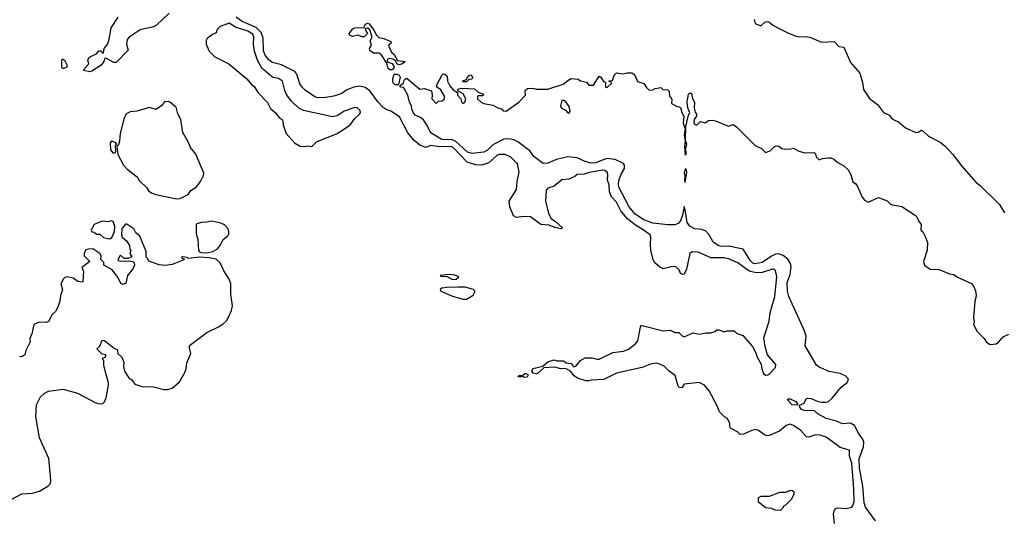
# Model space of a CAD drawing. Extents: x 2087054 to 2277909, y 548907 to 753496.
# Tile 398 of 444: x 2216696 to 2225156, y 684571 to 688864. Entities that reach past the tile are written whole.
import ezdxf

# ---------------------------------------------------------------- set-up
doc = ezdxf.new("R2010")
doc.units = 0

msp = doc.modelspace()

# ---------------------------------------------------------------- linework, layer by layer
at = {"layer": '0CON20XD'}
for points in [[(2217980.4, 688919.6), (2217871.9, 688818.1), (2217845, 688803.9), (2217732.5, 688777.5), (2217635.5, 688715), (2217620, 688695), (2217614.5, 688655), (2217627, 688603), (2217525, 688495.6), (2217505, 688495.7), (2217435, 688533.3), (2217428.3, 688531.7), (2217420, 688505), (2217395.5, 688474.5), (2217315, 688422.5), (2217295, 688417.1), (2217248.3, 688428.3), (2217247.5, 688435), (2217290, 688485), (2217282.5, 688515), (2217290, 688535), (2217305, 688548.8), (2217355, 688570), (2217375, 688596), (2217395, 688596.7), (2217405, 688580), (2217415, 688580), (2217422.3, 688617.7), (2217453.6, 688656.4), (2217465.6, 688695.6), (2217482.9, 688795), (2217542.9, 688885)], [(2223696.9, 684535), (2223687.5, 684615), (2223693.3, 684645), (2223705, 684664), (2223720.3, 684669.7), (2223796.4, 684663.6), (2223845, 684676), (2223855, 684688.8), (2223865.3, 684725), (2223862.9, 684832.9), (2223846, 685055), (2223825.8, 685115), (2223825, 685166.7), (2223745, 685188.8), (2223625, 685275.7), (2223572.5, 685295), (2223535, 685298.1), (2223475, 685277.5), (2223455, 685280), (2223408.8, 685335), (2223345, 685377.5), (2223315, 685387.5), (2223282.7, 685377.3), (2223225, 685328), (2223135, 685290), (2223115, 685288.6), (2223095, 685295.7), (2223045, 685334), (2223022.3, 685342.3), (2222987.5, 685335), (2222915, 685304), (2222885, 685300), (2222864.1, 685324.1), (2222803.3, 685355), (2222796.7, 685365), (2222796.7, 685395), (2222777, 685437), (2222751.7, 685451.7), (2222710, 685495), (2222691.7, 685541.7), (2222620, 685675), (2222580, 685725), (2222535, 685747.5), (2222405, 685732.5), (2222385, 685700), (2222365, 685702.5), (2222354, 685715), (2222326.9, 685806.9), (2222276.7, 685845), (2222236.7, 685885), (2222197.5, 685905), (2222165, 685912), (2222115, 685904.2), (2222044.2, 685875.8), (2221825, 685827.5), (2221715, 685773.8), (2221606.4, 685766.4), (2221585, 685760), (2221560.7, 685760.7), (2221490, 685785), (2221460, 685805), (2221430, 685845), (2221385, 685866.7), (2221344.2, 685864.2), (2221295, 685878), (2221198.3, 685871.7), (2221145, 685823.3), (2221135, 685820), (2221107, 685827), (2221097.5, 685845), (2221103.9, 685866.1), (2221191.7, 685888.3), (2221235, 685923.3), (2221285, 685942.5), (2221315, 685932.5), (2221365, 685933.3), (2221395, 685916.2), (2221435, 685910), (2221448.3, 685891.7), (2221455, 685882.5), (2221475, 685887.5), (2221513.3, 685935), (2221555, 685957.5), (2221615, 685960), (2221655, 685946), (2221675, 685945.8), (2221792.5, 686005), (2221885, 686015.6), (2221926.2, 686033.8), (2221983.8, 686075), (2222006, 686105), (2222033.3, 686235), (2222045, 686237.5), (2222225, 686191.2), (2222285, 686196.7), (2222325, 686176.2), (2222360, 686175), (2222387, 686147), (2222405, 686140), (2222483, 686173), (2222535, 686161.2), (2222595, 686173.3), (2222635, 686173.8), (2222670, 686185), (2222685, 686200), (2222705, 686200), (2222747, 686183), (2222775, 686190), (2222835, 686190), (2222855, 686170), (2222909.3, 686149.3), (2222992.5, 686055), (2223021.7, 686001.7), (2223033.3, 685963.3), (2223067.5, 685905), (2223073.6, 685863.6), (2223087.5, 685825), (2223105, 685810), (2223125, 685812.5), (2223142.5, 685825), (2223190, 685875), (2223191.7, 685901.7), (2223122.5, 685985), (2223100, 686055), (2223088.3, 686131.7), (2223134.2, 686275), (2223144.4, 686345.6), (2223184, 686486), (2223200, 686655), (2223189.7, 686709.7), (2223179.5, 686719.5), (2223165, 686721.4), (2223075, 686691.8), (2223025, 686688.2), (2222962.4, 686702.4), (2222865.3, 686775.3), (2222785, 686808.5), (2222745, 686816.7), (2222635, 686817.1), (2222525, 686867.8), (2222475, 686870), (2222453.8, 686855), (2222425, 686720), (2222405, 686678), (2222395, 686673.3), (2222375, 686683.3), (2222361.4, 686715), (2222335, 686740.8), (2222305, 686744.2), (2222225, 686723.3), (2222195, 686738.1), (2222154.4, 686775), (2222140.2, 686800.2), (2222117.7, 686885), (2222114.6, 686935), (2222120, 686995), (2222112.2, 687015), (2222045, 687065.3), (2221987.2, 687097.2), (2221914.4, 687154.4), (2221861.6, 687221.6), (2221825, 687297.3), (2221780.6, 687340.6), (2221764.8, 687385), (2221760, 687445), (2221746.5, 687486.5), (2221750.3, 687535), (2221744.4, 687555), (2221725, 687568.9), (2221705, 687570.5), (2221589.7, 687550.3), (2221545, 687536.2), (2221487, 687533), (2221465, 687517.5), (2221415, 687492.5), (2221355, 687487.5), (2221287, 687433), (2221235, 687416.7), (2221220.3, 687399.7), (2221213.5, 687305), (2221239.5, 687199.5), (2221263.3, 687155), (2221300.3, 687130.3), (2221360, 687075), (2221345, 687067.5), (2221295, 687078.8), (2221245, 687099.2), (2221175, 687104.2), (2221085, 687170), (2221025, 687172.9), (2220965, 687164.2), (2220939.1, 687179.1), (2220907.5, 687255), (2220902.5, 687305), (2220965.7, 687405), (2220970.6, 687475), (2220986.5, 687555), (2220974.3, 687625), (2220915, 687682.9), (2220866.7, 687705), (2220815, 687706.2), (2220795, 687696.4), (2220726.6, 687633.4), (2220666.8, 687613.2), (2220615, 687616.6), (2220541, 687641), (2220425, 687761.2), (2220405, 687771.3), (2220365, 687775.2), (2220305, 687770.8), (2220225, 687781.8), (2220185, 687765.4), (2220135, 687784.6), (2220086.1, 687826.1), (2220032.1, 687892.1), (2219958.8, 688028.8), (2219885, 688078.4), (2219845, 688091.6), (2219819.1, 688109.1), (2219775, 688154.1), (2219705, 688253.3), (2219665, 688281.8), (2219617.6, 688292.4), (2219566.2, 688285), (2219507.6, 688262.4), (2219465, 688230.7), (2219395, 688207.3), (2219324.7, 688195.3), (2219256.5, 688193.5), (2219232.3, 688202.3), (2219148.6, 688258.6), (2219123.4, 688283.4), (2219103.7, 688313.7), (2219078.7, 688395), (2219060, 688420), (2218945.7, 688475.7), (2218865, 688496.5), (2218835, 688521.6), (2218805, 688559.6), (2218789.8, 688595), (2218787.2, 688705), (2218770, 688755), (2218727.9, 688797.9), (2218608.7, 688848.7), (2218555, 688885.9)], [(2219205, 687773.8), (2219245, 687813.3), (2219425, 687886.7), (2219495, 687931.2), (2219537, 687963), (2219576.2, 688015), (2219615, 688051.2), (2219624, 688065), (2219620.8, 688085), (2219595, 688107.5), (2219575, 688110.8), (2219485, 688076.7), (2219425, 688038.1), (2219385, 688030.6), (2219135, 688084.5), (2219094, 688104), (2219032.7, 688162.7), (2218992.2, 688215), (2218974.6, 688254.6), (2218954.2, 688335), (2218919.4, 688359.4), (2218875, 688367.8), (2218857.5, 688377.5), (2218777.2, 688447.3), (2218738.1, 688515), (2218713.9, 688593.9), (2218704.1, 688655), (2218708.7, 688715), (2218698.8, 688738.8), (2218655, 688765.3), (2218550.3, 688800.3), (2218495, 688833.8), (2218420, 688805), (2218391.7, 688778.3), (2218385, 688750), (2218353, 688737), (2218307, 688703), (2218297.5, 688685), (2218297.5, 688655), (2218323.9, 688593.9), (2218372.5, 688545), (2218494.3, 688484.3), (2218646.6, 688356.6), (2218687.3, 688307.3), (2218709.7, 688289.7), (2218746.1, 688236.1), (2218825, 688152.5), (2218852, 688102), (2218893.9, 688063.9), (2218924.1, 688024.1), (2218950, 688005), (2218956, 687995), (2218958.8, 687958.8), (2218986.2, 687885), (2219056.1, 687806.1), (2219107.3, 687777.3), (2219145, 687773.8), (2219175, 687781.2), (2219205, 687773.8)], [(2219895, 688432.5), (2219875, 688433.3), (2219861.2, 688445), (2219851.7, 688491.7), (2219803.3, 688565), (2219785, 688576.2), (2219735, 688577.5), (2219705, 688600), (2219702.5, 688615), (2219717.5, 688645), (2219708.3, 688681.7), (2219723.3, 688715), (2219705, 688777.5), (2219685, 688790), (2219662.5, 688787.5), (2219683.3, 688745), (2219655, 688717.5), (2219635, 688717.5), (2219605, 688730), (2219555, 688720), (2219530.7, 688730.7), (2219527.5, 688745), (2219557.5, 688785), (2219575, 688793.3), (2219652.5, 688797.5), (2219666.7, 688825), (2219685, 688834), (2219697.6, 688827.6), (2219740, 688775), (2219761.9, 688731.9), (2219781.2, 688711.2), (2219825, 688702.9), (2219885.7, 688675.7), (2219887.1, 688662.9), (2219870, 688650), (2219866.2, 688635), (2219892.7, 688582.7), (2219914.2, 688564.2), (2219943.3, 688513.3), (2220006.7, 688505), (2219985.7, 688484.3), (2219955, 688476.2), (2219937.5, 688485), (2219926.7, 688506.7), (2219902.5, 688525), (2219875, 688531.2), (2219857.5, 688525), (2219852.5, 688512.5), (2219860, 688500), (2219896.1, 688486.1), (2219910, 688465), (2219912.5, 688455), (2219895, 688432.5)], [(2223006.7, 688865), (2223015, 688830), (2223065, 688812.5), (2223100, 688845), (2223125, 688847.5), (2223145, 688837.5), (2223166.4, 688816.4), (2223226.1, 688786.1), (2223295, 688750), (2223365, 688723.3), (2223396.4, 688716.4), (2223445, 688718.8), (2223485, 688713.3), (2223585, 688671.2), (2223695, 688676.7), (2223735, 688633.8), (2223778.3, 688628.3), (2223835, 688497.5), (2223913.3, 688405), (2223938.8, 688325), (2223946.2, 688265), (2223997.3, 688187.3), (2224065, 688133.8), (2224117.6, 688067.6), (2224165, 688046.2), (2224195, 688010), (2224246.7, 687985), (2224305.8, 687935.8), (2224395, 687893.3), (2224415, 687896.7), (2224445, 687913.3), (2224455, 687910), (2224505, 687863.3), (2224605, 687811.2), (2224645, 687778.8), (2224713.8, 687705), (2224787.3, 687607.3), (2224913.3, 687465), (2224949.5, 687439.5), (2225113.8, 687275), (2225158, 687205)], [(2217075, 688443.3), (2217063.3, 688443.3), (2217057.5, 688455), (2217057.5, 688515), (2217065, 688526.7), (2217082.5, 688515), (2217100, 688475), (2217100, 688455), (2217075, 688443.3)], [(2219945, 688303.3), (2219923.3, 688305), (2219903.1, 688325), (2219900.8, 688355), (2219913, 688397), (2219937, 688397), (2219956.4, 688386.4), (2219965, 688370), (2219951.7, 688308.3), (2219945, 688303.3)], [(2223910.5, 685009.5), (2223909.2, 685090.8), (2223945.2, 685195), (2223948.9, 685235), (2223942.6, 685255), (2223902.1, 685312.1), (2223868.5, 685378.5), (2223835, 685398.1), (2223765, 685391.2), (2223715, 685413.1), (2223625, 685437.5), (2223555, 685477.3), (2223525, 685502.5), (2223435, 685506.2), (2223414.5, 685515), (2223398.6, 685535), (2223397, 685553), (2223435, 685568), (2223453.8, 685605), (2223465, 685610.8), (2223495, 685609.1), (2223547, 685587), (2223585, 685578.7), (2223622.9, 685577.1), (2223645, 685584.6), (2223677.2, 685612.8), (2223754.4, 685705.6), (2223805, 685746.9), (2223818.2, 685775), (2223795, 685802.1), (2223745, 685825.4), (2223651.5, 685841.5), (2223565, 685879.2), (2223542.5, 685895), (2223445, 686062.5), (2223452.1, 686145), (2223437.4, 686197.4), (2223305.9, 686485.9), (2223292, 686532), (2223291.2, 686605), (2223314.8, 686675), (2223324.7, 686744.7), (2223319.2, 686769.2), (2223297, 686807), (2223256.8, 686836.8), (2223225, 686848.8), (2223195, 686850.9), (2223155, 686831.9), (2223075, 686778.9), (2223013.8, 686766.2), (2222995, 686772.5), (2222975, 686792.5), (2222911.1, 686891.1), (2222855.6, 686904.4), (2222795, 686917.2), (2222725, 686916.1), (2222701.9, 686921.9), (2222655, 686953.2), (2222620.5, 687015), (2222588.9, 687048.9), (2222555, 687061.6), (2222497.8, 687067.8), (2222455, 687090.8), (2222432, 687122), (2222415, 687230), (2222405, 687260), (2222391.9, 687185), (2222375, 687136.7), (2222355, 687113.3), (2222325, 687101.2), (2222265, 687100), (2222136.7, 687115), (2222057.5, 687145), (2221985, 687194), (2221933.9, 687255), (2221843.8, 687425), (2221840.4, 687455), (2221845, 687480), (2221865, 687536.2), (2221892.7, 687585), (2221892.9, 687615), (2221885, 687628.5), (2221812.6, 687662.6), (2221738.9, 687671.1), (2221645, 687634.9), (2221605, 687632.5), (2221555, 687644.4), (2221485, 687676.5), (2221405, 687685.4), (2221307.4, 687662.6), (2221235, 687632.2), (2221195, 687628.8), (2221115, 687688.8), (2221077.9, 687737.9), (2220975, 687814.3), (2220941.2, 687831.2), (2220895, 687840), (2220855, 687836.7), (2220760.6, 687789.4), (2220715, 687743.2), (2220685, 687724.6), (2220585, 687714.7), (2220544.4, 687725), (2220440.6, 687820.6), (2220403.1, 687833.1), (2220355, 687832.4), (2220322, 687835), (2220236.7, 687885), (2220218.8, 687905), (2220196.7, 687955), (2220165, 688002.5), (2220135, 688027.5), (2220095, 688043.3), (2220075.7, 688065.7), (2220064.4, 688095), (2220062, 688125), (2220044, 688155), (2220030.8, 688215), (2219995, 688280), (2219970, 688285), (2219962.5, 688295), (2219995, 688320), (2220000, 688345), (2220015, 688358.8), (2220025, 688360), (2220135, 688267.5), (2220175, 688273.3), (2220233, 688253), (2220240, 688215), (2220237.5, 688185), (2220275, 688142.5), (2220295, 688162.5), (2220325, 688167.5), (2220346.4, 688183.6), (2220345.9, 688205.9), (2220315, 688260), (2220277, 688287), (2220280, 688305), (2220302.3, 688347.7), (2220325, 688390), (2220335, 688397.5), (2220350, 688395), (2220368.3, 688378.3), (2220372.5, 688335), (2220392.5, 688295), (2220420.7, 688260.7), (2220458.3, 688238.3), (2220457.5, 688215), (2220487.5, 688185), (2220495, 688150), (2220505, 688146.7), (2220520, 688155), (2220530, 688185), (2220505.8, 688225.8), (2220461.7, 688251.7), (2220460, 688265), (2220465, 688270), (2220495, 688276.7), (2220605, 688270), (2220635, 688240), (2220673, 688227), (2220680, 688225), (2220675, 688210), (2220635, 688210), (2220630, 688205), (2220630, 688185), (2220660, 688155), (2220685, 688142.9), (2220760, 688130), (2220805, 688106), (2220835, 688098.6), (2220855, 688082), (2220875, 688078), (2220984.1, 688155.9), (2221042.5, 688215), (2221040, 688255), (2221058.3, 688271.7), (2221105, 688276.7), (2221135, 688267.5), (2221235, 688267.5), (2221365, 688310), (2221405, 688342.5), (2221435, 688357.5), (2221495, 688352.5), (2221515, 688337.5), (2221565, 688327.5), (2221585, 688300), (2221625, 688300), (2221675, 688377.5), (2221689.3, 688369.3), (2221715, 688330), (2221728.3, 688328.3), (2221730, 688285), (2221745, 688280), (2221780, 688315), (2221778.3, 688328.3), (2221761.7, 688331.7), (2221761.7, 688338.3), (2221788.3, 688341.7), (2221803, 688387), (2221823, 688407), (2221875, 688400), (2221915, 688407.5), (2221956.4, 688406.4), (2221969.3, 688399.3), (2221986.1, 688376.1), (2222003.6, 688333.6), (2222060, 688315), (2222080.7, 688280.7), (2222105, 688257.5), (2222135, 688260), (2222155, 688272.5), (2222205, 688280), (2222223, 688263), (2222265, 688260), (2222275, 688250), (2222280, 688205), (2222289.3, 688199.3), (2222299.3, 688179.3), (2222297.5, 688145), (2222345, 688117.5), (2222366.4, 688116.4), (2222375, 688110), (2222386.1, 688066.1), (2222403.3, 688035), (2222396.2, 687975), (2222413.6, 687926.4), (2222404.2, 687875), (2222413.3, 687825), (2222406.7, 687775), (2222415, 687700), (2222426, 687715), (2222416.4, 687746.4), (2222428, 687795), (2222416.2, 687826.2), (2222420, 687945), (2222441.2, 688045), (2222452.5, 688065), (2222435.7, 688105.7), (2222431.9, 688155), (2222442.9, 688225), (2222456.7, 688236.7), (2222468.8, 688228.8), (2222475.9, 688185.9), (2222494.4, 688155), (2222491.2, 688105), (2222498.3, 688068.3), (2222511.7, 688051.7), (2222512.5, 688035), (2222492.3, 688007.7), (2222488.8, 687985), (2222495, 687967.5), (2222505, 687960), (2222518.3, 687961.7), (2222545, 687990), (2222585, 687977.5), (2222613, 687997), (2222645, 688001.2), (2222675, 687996.2), (2222785, 687949.2), (2222825, 687962.5), (2222855, 687942), (2223015, 687783.3), (2223074.3, 687754.3), (2223105, 687723.3), (2223145, 687738), (2223177.5, 687772.5), (2223195, 687778.8), (2223217.3, 687777.3), (2223245, 687757.5), (2223270.7, 687750.7), (2223320, 687755), (2223345, 687760), (2223385, 687737.5), (2223439.3, 687719.3), (2223521.7, 687721.7), (2223532.5, 687712.5), (2223540, 687685), (2223565, 687661.2), (2223595, 687672), (2223645, 687677.5), (2223666.4, 687676.4), (2223690, 687665), (2223725, 687637.5), (2223778.3, 687608.3), (2223814.1, 687574.1), (2223836.7, 687535), (2223855, 687470), (2223876.4, 687456.4), (2223895, 687430), (2223935, 687340), (2223955, 687312.5), (2223985, 687297.5), (2224075, 687337.5), (2224148.3, 687308.3), (2224175, 687282.5), (2224195, 687272.5), (2224275, 687257.5), (2224390, 687185), (2224405, 687170), (2224417.5, 687135), (2224442.5, 687105), (2224440, 687055), (2224455, 687040), (2224475, 687002.5), (2224495, 686950), (2224492.5, 686885), (2224462, 686785), (2224470, 686755), (2224519.5, 686719.5), (2224595, 686718.8), (2224685, 686681.4), (2224722.5, 686675), (2224755, 686652.5), (2224875, 686597.5), (2224892.5, 686575), (2224908, 686535), (2224913.8, 686495), (2224908.8, 686465), (2224902, 686445), (2224890, 686305), (2224897, 686267), (2224890, 686245), (2224923.8, 686185), (2224983.3, 686125), (2225004.1, 686094.1), (2225035, 686073.8), (2225085, 686080), (2225105, 686093.8), (2225145, 686140), (2225195, 686163.3)], [(2220535, 688330), (2220505, 688330), (2220500, 688335), (2220538.3, 688351.7), (2220540, 688365), (2220561.7, 688388.3), (2220575, 688390), (2220590, 688365), (2220577, 688353), (2220551.7, 688348.3), (2220535, 688330)], [(2218045, 687323.3), (2218075, 687327.5), (2218145, 687362.5), (2218167.5, 687395), (2218215, 687427.5), (2218248.8, 687475), (2218274.2, 687525), (2218278.1, 687545), (2218208.8, 687708.8), (2218162.5, 687765), (2218143.4, 687813.4), (2218098.6, 687895), (2218080, 688005), (2218055.9, 688055.9), (2218041.2, 688111.2), (2217987.5, 688155), (2217975, 688161.2), (2217941.7, 688158.3), (2217915.8, 688124.2), (2217865, 688093.3), (2217811.7, 688108.3), (2217702.7, 688077.3), (2217645, 688072.5), (2217611.2, 688055), (2217591.7, 688008.3), (2217559.4, 687885), (2217555, 687820), (2217545, 687790), (2217530, 687775), (2217540, 687705), (2217587.8, 687615), (2217620.9, 687580.9), (2217706.2, 687515), (2217722.7, 687482.7), (2217789.3, 687419.3), (2217805, 687390), (2217833, 687373), (2217865, 687363.3), (2218045, 687323.3)], [(2221415, 688060), (2221426.7, 688075), (2221418.3, 688118.3), (2221389.3, 688159.3), (2221375, 688170), (2221355, 688170), (2221342.5, 688125), (2221352.5, 688105), (2221385, 688087.5), (2221405, 688062.5), (2221415, 688060)], [(2217515, 687720), (2217522.5, 687735), (2217520, 687785), (2217530, 687795), (2217518.3, 687808.3), (2217485, 687820), (2217472.5, 687805), (2217477.5, 687745), (2217495, 687720), (2217515, 687720)], [(2222415, 687463.8), (2222427.5, 687555), (2222425, 687572.5), (2222415, 687582.5), (2222406.2, 687545), (2222411.2, 687525), (2222406.7, 687485), (2222415, 687463.8)], [(2216580.5, 684719.5), (2216715, 684788.8), (2216805, 684796.2), (2216865, 684813.3), (2216937.5, 684855), (2216956.7, 684875), (2216963.3, 684895), (2216961.2, 684945), (2216946, 685095), (2216865, 685272.5), (2216834, 685455), (2216840, 685555), (2216875, 685623.3), (2216905, 685651.2), (2216945, 685671.2), (2217070.7, 685690.7), (2217193.9, 685653.9), (2217345, 685573.8), (2217383.9, 685563.9), (2217410, 685565), (2217425, 685580), (2217440, 685615), (2217460, 685725), (2217460, 685745), (2217437, 685823), (2217420, 685895), (2217420, 685935), (2217410, 685945), (2217411.7, 685958.3), (2217428.3, 685961.7), (2217437, 685973), (2217436.7, 685985), (2217405, 685990), (2217360, 686035), (2217385, 686057.5), (2217405, 686110), (2217425, 686106.7), (2217509.3, 686039.3), (2217535, 686030), (2217540, 685995), (2217573, 685963), (2217591.7, 685921.7), (2217587.5, 685885), (2217596.7, 685845), (2217635, 685787.5), (2217659.5, 685769.5), (2217685, 685732.5), (2217745, 685711.2), (2217845, 685708.8), (2217935, 685686.2), (2217965, 685686.7), (2218005, 685698.8), (2218067.9, 685752.1), (2218115, 685832.5), (2218126, 685865), (2218131.2, 685915), (2218166.7, 685995), (2218154, 686045), (2218156.2, 686065), (2218303, 686177), (2218405.5, 686224.5), (2218441.7, 686248.3), (2218472.4, 686277.6), (2218490.9, 686309.1), (2218516.2, 686365), (2218523.8, 686405), (2218508.8, 686505), (2218510, 686595), (2218496.7, 686635), (2218450, 686705), (2218420, 686775), (2218385.5, 686805.5), (2218325, 686817.5), (2218245, 686823.3), (2218142.5, 686812.5), (2218135, 686820), (2218096.4, 686826.4), (2218090, 686825), (2218090, 686815), (2218108.3, 686808.3), (2218105, 686800), (2218005, 686760), (2217945, 686751.2), (2217895, 686756.7), (2217845, 686774), (2217805, 686790), (2217798.3, 686808.3), (2217783, 686823), (2217782.3, 686872.3), (2217727.5, 687005), (2217693.6, 687033.6), (2217676.4, 687066.4), (2217616.1, 687106.1), (2217605, 687107.5), (2217573.6, 687066.4), (2217570, 687015), (2217577.5, 686995), (2217612.5, 686965), (2217640, 686925), (2217643, 686893), (2217650, 686885), (2217642.5, 686855), (2217660, 686825), (2217625, 686812.5), (2217595, 686812.5), (2217565, 686837.5), (2217555, 686832.5), (2217540, 686795), (2217565, 686790), (2217635, 686792.5), (2217667, 686787), (2217680, 686775), (2217681.7, 686758.3), (2217672.5, 686725), (2217623.8, 686665)], [(2217465, 686980), (2217475, 686982.5), (2217488.3, 686991.7), (2217511.2, 687045), (2217513.6, 687086.4), (2217499.5, 687129.5), (2217485, 687136.2), (2217455, 687126.7), (2217405, 687133.3), (2217337, 687103), (2217310, 687055), (2217315, 687040), (2217337, 687037), (2217355, 687022.5), (2217385, 687020), (2217415, 686992.5), (2217465, 686980)], [(2218305, 686862), (2218355, 686872.5), (2218396.7, 686895), (2218420, 686925), (2218444.2, 686975.8), (2218483.6, 687006.4), (2218492.5, 687025), (2218493.3, 687045), (2218486.1, 687066.1), (2218455, 687102.5), (2218425, 687116.7), (2218345, 687132.5), (2218305, 687123.3), (2218255, 687122.5), (2218213.8, 687106.2), (2218213.3, 687025), (2218227.5, 686975), (2218232.5, 686885), (2218240.7, 686870.7), (2218255, 686862.5), (2218305, 686862)], [(2217623.8, 686665), (2217608.8, 686601.2), (2217585, 686590), (2217566.4, 686596.4), (2217540.5, 686650.5), (2217490, 686715), (2217420, 686755), (2217418.3, 686778.3), (2217392.5, 686802.5), (2217396.7, 686835), (2217383.3, 686855), (2217325, 686893.8), (2217286.4, 686893.6), (2217264.2, 686885.8), (2217250, 686855), (2217250, 686835), (2217300, 686785), (2217230, 686735), (2217243.6, 686703.6), (2217240, 686615), (2217235, 686610), (2217195, 686613.3), (2217155, 686643.3), (2217105, 686653.3), (2217085, 686647.5), (2217073.9, 686636.1), (2217050, 686595), (2217063.9, 686543.9), (2217047.5, 686495), (2217042, 686445), (2217023.3, 686395), (2217003, 686357), (2216975, 686330), (2216945, 686270), (2216925, 686263.3), (2216863.9, 686266.1), (2216816.4, 686243.6), (2216800, 686165), (2216783.3, 686125), (2216786.2, 686095), (2216748.3, 686021.7), (2216740, 685985), (2216715, 685967.5), (2216695, 685970)], [(2220415, 686631.9), (2220445, 686634.4), (2220470, 686655), (2220435, 686668.8), (2220385, 686673.3), (2220310, 686665), (2220315, 686660), (2220365, 686657.5), (2220415, 686631.9)], [(2220535, 686462.5), (2220593, 686497), (2220607.5, 686525), (2220606.7, 686535), (2220595.5, 686545.5), (2220525, 686565.5), (2220465, 686565.6), (2220365, 686564), (2220322.7, 686557.3), (2220307.5, 686545), (2220315, 686532.5), (2220415, 686487.5), (2220505, 686462.5), (2220535, 686462.5)], [(2221030.7, 685790.7), (2221015, 685800), (2220995, 685792.5), (2220980, 685795), (2220984.1, 685805.9), (2221015, 685807.5), (2221035, 685823.3), (2221045, 685823.3), (2221062.5, 685815), (2221063.3, 685805), (2221055, 685793.3), (2221030.7, 685790.7)], [(2223375, 685552.5), (2223333.8, 685555), (2223293, 685597), (2223300, 685605), (2223315, 685606.7), (2223365, 685582.5), (2223377.5, 685565), (2223380, 685555), (2223375, 685552.5)], [(2224047.8, 684557.8), (2223961.9, 684675), (2223951.7, 684711.7), (2223940.5, 684855), (2223910.5, 685009.5)], [(2223235, 684650), (2223260, 684675), (2223260, 684685), (2223280, 684695), (2223326.1, 684743.9), (2223351.7, 684788.3), (2223350, 684805), (2223336.1, 684816.1), (2223315, 684817.5), (2223275, 684802.5), (2223225, 684802.5), (2223135, 684767.5), (2223065, 684766.7), (2223040, 684755), (2223040, 684725), (2223105, 684672.5), (2223156.4, 684666.4), (2223185, 684652.5), (2223235, 684650)]]:
    msp.add_lwpolyline(points, dxfattribs=at)

doc.saveas('drawing.dxf')
